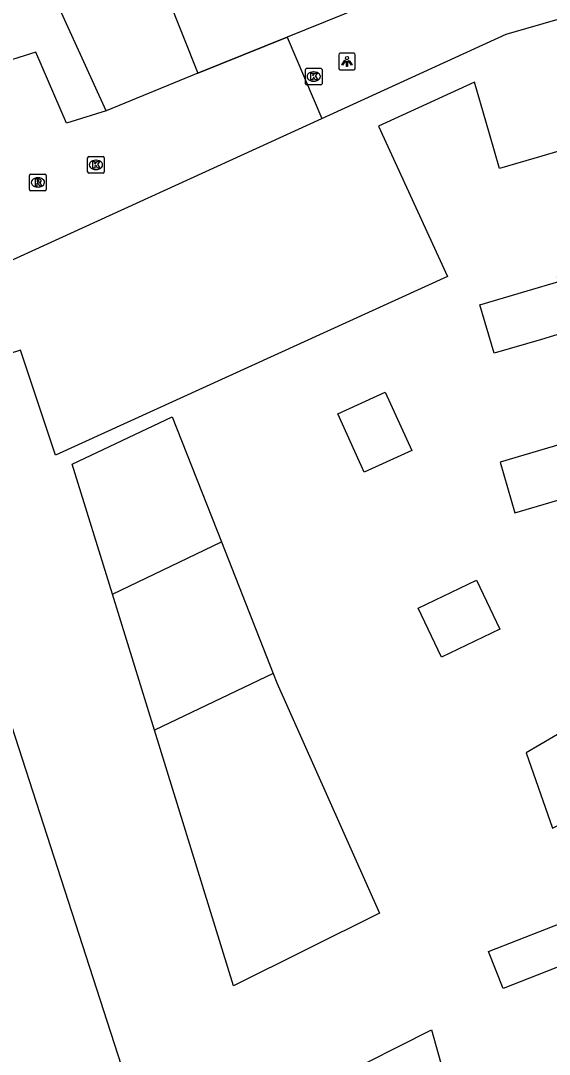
# Model space of a CAD drawing. Extents: x 159265 to 160143, y 383413 to 384319.
# Drawn here: x 159581.9 to 159613.8, y 383924.2 to 383986.4 of the extents above; entities that cross this region are included whole.
import ezdxf

# ---------------------------------------------------------------- set-up
doc = ezdxf.new("R2010")
doc.units = 0
for name, color, linetype in [('IMGEO_Kolk', 7, 'Continuous'), ('IMGEO_Lichtpunt', 7, 'Continuous'), ('IMGEO_Muur', 7, 'Continuous'), ('IMGEO_Pand', 7, 'Continuous'), ('IMGEO_Rijbaan_lokaal_open', 7, 'Continuous'), ('IMGEO_Rioolput', 7, 'Continuous'), ('IMGEO_Voetpad_open', 7, 'Continuous')]:
    doc.layers.add(name, color=color, linetype=linetype)

msp = doc.modelspace()

# ---------------------------------------------------------------- linework, layer by layer
at = {"layer": 'IMGEO_Kolk'}
for p, q in [((159599.186, 383983.578), (159600.038, 383983.578)), ((159599.111, 383982.652), (159599.111, 383983.504)), ((159599.599, 383983.358), (159599.624, 383983.358)), ((159600.112, 383983.504), (159600.112, 383982.652)), ((159600.038, 383982.578), (159599.186, 383982.578)), ((159599.622, 383982.798), (159599.597, 383982.798)), ((159585.983, 383977.331), (159585.983, 383978.183)), ((159586.058, 383978.257), (159586.91, 383978.257)), ((159586.471, 383978.037), (159586.496, 383978.037)), ((159586.984, 383978.183), (159586.984, 383977.331)), ((159586.494, 383977.477), (159586.469, 383977.477)), ((159586.91, 383977.257), (159586.058, 383977.257))]:
    msp.add_line(p, q, dxfattribs=at)
for points in [[(159599.186, 383983.578), (159600.038, 383983.578)], [(159599.111, 383982.652), (159599.111, 383983.504)], [(159599.432, 383983.278), (159599.555, 383983.278), (159599.555, 383983.127), (159599.685, 383983.278), (159599.849, 383983.278), (159599.703, 383983.127), (159599.856, 383982.878), (159599.704, 383982.878), (159599.619, 383983.042), (159599.555, 383982.975), (159599.555, 383982.878), (159599.432, 383982.878), (159599.432, 383983.278)], [(159600.112, 383983.504), (159600.112, 383982.652)], [(159600.038, 383982.578), (159599.186, 383982.578)], [(159585.983, 383977.331), (159585.983, 383978.183)], [(159586.058, 383978.257), (159586.91, 383978.257)], [(159586.304, 383977.957), (159586.427, 383977.957), (159586.427, 383977.806), (159586.557, 383977.957), (159586.721, 383977.957), (159586.575, 383977.806), (159586.728, 383977.557), (159586.576, 383977.557), (159586.491, 383977.721), (159586.427, 383977.654), (159586.427, 383977.557), (159586.304, 383977.557), (159586.304, 383977.957)], [(159586.984, 383978.183), (159586.984, 383977.331)], [(159586.91, 383977.257), (159586.058, 383977.257)]]:
    msp.add_lwpolyline(points, dxfattribs=at)
for centre, start, end in [((159599.188, 383983.502), 91.55205, 178.44795), ((159599.188, 383983.502), 91.55205, 178.44795), ((159600.036, 383983.502), 1.55205, 88.44795), ((159600.036, 383983.502), 1.55205, 88.44795), ((159599.188, 383982.654), 181.55205, 268.44795), ((159599.188, 383982.654), 181.55205, 268.44795), ((159600.036, 383982.654), 271.55205, 358.44795), ((159600.036, 383982.654), 271.55205, 358.44795), ((159586.06, 383978.181), 91.55205, 178.44795), ((159586.06, 383978.181), 91.55205, 178.44795), ((159586.908, 383978.181), 1.55205, 88.44795), ((159586.908, 383978.181), 1.55205, 88.44795), ((159586.06, 383977.333), 181.55205, 268.44795), ((159586.06, 383977.333), 181.55205, 268.44795), ((159586.908, 383977.333), 271.55205, 358.44795), ((159586.908, 383977.333), 271.55205, 358.44795)]:
    msp.add_arc(centre, 0.0765, start, end, dxfattribs=at)
for centre, major_axis, ratio, start_param, end_param in [((159599.598, 383983.078), (-0.387, 0.002), 0.722429, 4.712389, 7.853982), ((159599.623, 383983.078), (-0.39, 0.002), 0.717154, 1.570796, 4.712389), ((159586.47, 383977.757), (-0.387, 0.002), 0.722429, 4.712389, 7.853982), ((159586.495, 383977.757), (-0.39, 0.002), 0.717154, 1.570796, 4.712389)]:
    msp.add_ellipse(centre, major_axis=major_axis, ratio=ratio, start_param=start_param, end_param=end_param, dxfattribs=at)
at = {"layer": 'IMGEO_Lichtpunt'}
for p, q in [((159601.121, 383984.396), (159601.121, 383983.589)), ((159601.121, 383984.396), (159601.121, 383983.589)), ((159602.023, 383984.491), (159601.215, 383984.491)), ((159602.023, 383984.491), (159601.215, 383984.491)), ((159602.117, 383983.589), (159602.117, 383984.396)), ((159602.117, 383983.589), (159602.117, 383984.396)), ((159601.215, 383983.495), (159602.023, 383983.495)), ((159601.215, 383983.495), (159602.023, 383983.495))]:
    msp.add_line(p, q, dxfattribs=at)
for points in [[(159601.495, 383984.06), (159601.534, 383984.032), (159601.346, 383983.77), (159601.308, 383983.797), (159601.495, 383984.06)], [(159601.597, 383984.012), (159601.644, 383984.012), (159601.644, 383983.69), (159601.597, 383983.69), (159601.597, 383984.012)], [(159601.707, 383984.032), (159601.745, 383984.059), (159601.932, 383983.797), (159601.893, 383983.769), (159601.707, 383984.032)]]:
    msp.add_lwpolyline(points, dxfattribs=at)
msp.add_circle((159601.62, 383984.194), 0.0994, dxfattribs=at)
for centre, start, end in [((159601.215, 383984.396), 90, 180), ((159601.215, 383984.396), 90, 180), ((159602.023, 383984.396), 0, 90), ((159602.023, 383984.396), 0, 90), ((159601.215, 383983.589), 180, 270), ((159601.215, 383983.589), 180, 270), ((159602.023, 383983.589), 270, 0), ((159602.023, 383983.589), 270, 360)]:
    msp.add_arc(centre, 0.0946, start, end, dxfattribs=at)
at = {"layer": 'IMGEO_Muur'}
for points in [[(159609.702, 383990.016), (159607.28, 383989.207), (159598.01, 383985.458)], [(159598.01, 383985.458), (159592.618, 383983.277)]]:
    msp.add_lwpolyline(points, dxfattribs=at)
at = {"layer": 'IMGEO_Pand'}
for points in [[(159588.938, 383992.59), (159592.618, 383983.277)], [(159587.098, 383981.014), (159582.644, 383990.822)], [(159600.104, 383980.555), (159611.223, 383985.63), (159619.095, 383987.923)], [(159592.618, 383983.277), (159587.098, 383981.014)], [(159621.234, 383980.578), (159616.434, 383979.18), (159613.365, 383978.285), (159610.819, 383977.543), (159610.212, 383979.628), (159609.303, 383982.748), (159603.513, 383980.094), (159607.678, 383971.028), (159584.038, 383960.27), (159581.93, 383966.6), (159569.26, 383962.497), (159569.09, 383963.023), (159568.187, 383962.73)], [(159580.294, 383971.513), (159600.104, 383980.555)], [(159616.136, 383964.825), (159615.258, 383967.811), (159613.337, 383967.246), (159610.494, 383966.411), (159609.635, 383969.336), (159612.478, 383970.171), (159614.385, 383970.731), (159614.301, 383971.02), (159618.438, 383972.236), (159623.235, 383973.646)], [(159616.136, 383964.825), (159617.064, 383961.667), (159615.141, 383961.102), (159610.851, 383959.841), (159611.745, 383956.801), (159616.035, 383958.062), (159617.938, 383958.622), (159622.082, 383959.84), (159626.879, 383961.25)], [(159602.662, 383959.245), (159601.058, 383962.75), (159603.924, 383964.061), (159605.528, 383960.556), (159602.662, 383959.245)], [(159566.72, 383960.354), (159571.477, 383961.895), (159575.187, 383963.096), (159589.292, 383919.531), (159584.548, 383917.995), (159585.217, 383915.944), (159585.749, 383916.118), (159593.73, 383916.388), (159601.14, 383916.638), (159604.928, 383916.826), (159606.27, 383912.038), (159607.425, 383912.362), (159604.694, 383922.101), (159603.484, 383921.762), (159603.558, 383919.56), (159601.02, 383919.474), (159600.911, 383922.702), (159606.705, 383925.633), (159611.044, 383910.161), (159605.545, 383909.978)], [(159587.477, 383951.891), (159585.059, 383959.717), (159591.087, 383962.582), (159594.048, 383955.054)], [(159587.477, 383951.891), (159594.048, 383955.054)], [(159594.048, 383955.054), (159597.174, 383947.107)], [(159607.316, 383948.103), (159605.91, 383951.052), (159609.429, 383952.729), (159610.834, 383949.781), (159607.316, 383948.103)], [(159590.01, 383943.692), (159587.477, 383951.891)], [(159630.084, 383949.406), (159625.511, 383948.068), (159621.48, 383946.888), (159622.15, 383944.6), (159621.562, 383944.427), (159621.383, 383945.038), (159618.219, 383944.109), (159618.398, 383943.499), (159617.133, 383943.127), (159616.537, 383944.743), (159612.425, 383942.333), (159614.008, 383937.799), (159617.773, 383939.717)], [(159597.174, 383947.107), (159597.393, 383946.549), (159603.571, 383932.676), (159594.771, 383928.286), (159590.01, 383943.692)], [(159597.174, 383947.107), (159590.01, 383943.692)], [(159616.262, 383930.182), (159611.025, 383928.13), (159610.154, 383930.352), (159615.391, 383932.404)]]:
    msp.add_lwpolyline(points, dxfattribs=at)
at = {"layer": 'IMGEO_Rijbaan_lokaal_open'}
for points in [[(159592.618, 383983.277), (159598.01, 383985.458)], [(159598.01, 383985.458), (159600.104, 383980.555)], [(159587.098, 383981.014), (159584.705, 383980.279), (159582.858, 383984.545), (159580.031, 383983.66)]]:
    msp.add_lwpolyline(points, dxfattribs=at)
at = {"layer": 'IMGEO_Rioolput'}
for p, q in [((159582.484, 383976.276), (159582.484, 383977.128)), ((159582.559, 383977.202), (159583.411, 383977.202)), ((159582.972, 383976.982), (159582.997, 383976.982)), ((159583.485, 383977.128), (159583.485, 383976.276)), ((159583.411, 383976.202), (159582.559, 383976.202)), ((159582.995, 383976.422), (159582.97, 383976.422))]:
    msp.add_line(p, q, dxfattribs=at)
for points in [[(159582.484, 383976.276), (159582.484, 383977.128)], [(159582.559, 383977.202), (159583.411, 383977.202)], [(159583.073, 383976.9), (159582.821, 383976.902), (159582.821, 383976.502)], [(159582.821, 383976.502), (159582.945, 383976.502), (159582.945, 383976.664), (159582.956, 383976.664)], [(159582.999, 383976.821), (159582.945, 383976.821), (159582.945, 383976.74)], [(159582.945, 383976.74), (159582.997, 383976.74)], [(159583.485, 383977.128), (159583.485, 383976.276)], [(159583.411, 383976.202), (159582.559, 383976.202)], [(159583.003, 383976.635), (159583.074, 383976.502), (159583.214, 383976.502), (159583.149, 383976.628)]]:
    msp.add_lwpolyline(points, dxfattribs=at)
for centre, radius, start, end in [((159582.561, 383977.126), 0.0765, 91.55205, 178.44795), ((159582.561, 383977.126), 0.0765, 91.55205, 178.44795), ((159582.955, 383976.611), 0.0533, 26.02933, 88.69889), ((159582.981, 383976.929), 0.19, 274.7715, 282.96867), ((159583.005, 383976.725), 0.0964, 77.00612, 93.18647), ((159583.019, 383976.782), 0.0378, 276.66336, 79.67722), ((159583.072, 383976.79), 0.109, 350.36119, 89.41601), ((159583.07, 383976.79), 0.112, 277.58423, 350.98172), ((159583.054, 383976.575), 0.108, 29.51342, 73.79051), ((159583.409, 383977.126), 0.0765, 1.55205, 88.44795), ((159583.409, 383977.126), 0.0765, 1.55205, 88.44795), ((159582.561, 383976.278), 0.0765, 181.55205, 268.44795), ((159582.561, 383976.278), 0.0765, 181.55205, 268.44795), ((159583.409, 383976.278), 0.0765, 271.55205, 358.44795), ((159583.409, 383976.278), 0.0765, 271.55205, 358.44795)]:
    msp.add_arc(centre, radius, start, end, dxfattribs=at)
for centre, major_axis, ratio, start_param, end_param in [((159582.971, 383976.702), (-0.387, 0.002), 0.722429, 4.712389, 7.853982), ((159582.996, 383976.702), (-0.39, 0.002), 0.717154, 1.570796, 4.712389)]:
    msp.add_ellipse(centre, major_axis=major_axis, ratio=ratio, start_param=start_param, end_param=end_param, dxfattribs=at)
at = {"layer": 'IMGEO_Voetpad_open'}
msp.add_lwpolyline([(159617.673, 383992.679), (159609.702, 383990.016), (159607.28, 383989.207), (159598.01, 383985.458)], dxfattribs=at)

doc.saveas('drawing.dxf')
